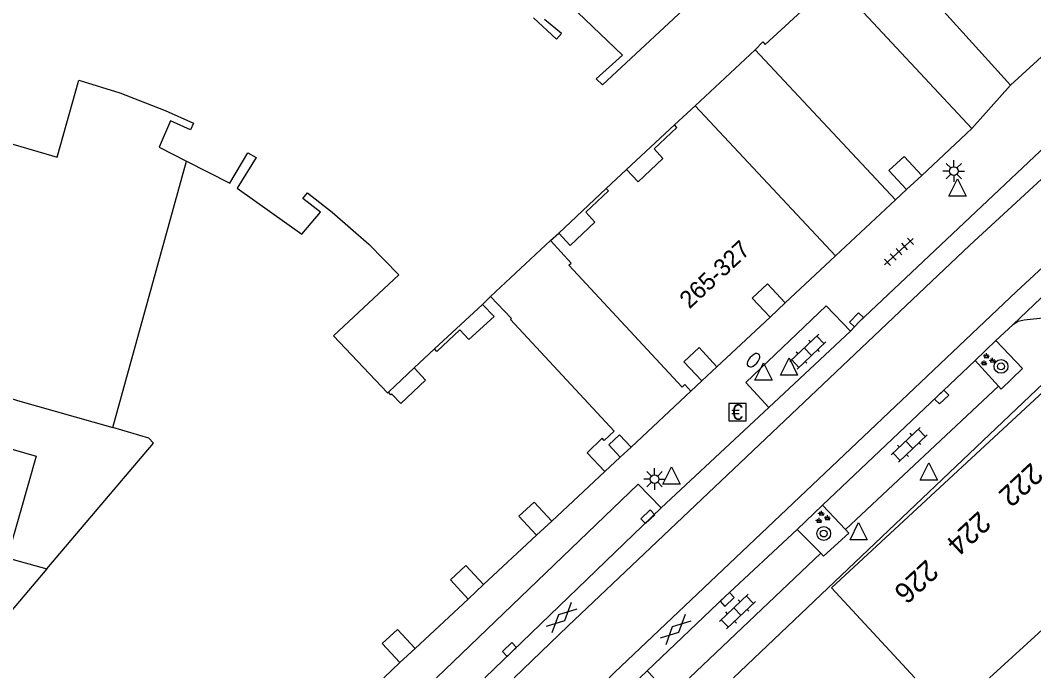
# Model space of a CAD drawing. Extents: x 132998 to 136004, y 396998 to 398512.
# Drawn here: x 134608.1 to 134666.7, y 397000 to 397038 of the extents above; entities that cross this region are included whole.
import ezdxf

# ---------------------------------------------------------------- set-up
doc = ezdxf.new("R2010")
doc.units = 0
for name, color, linetype in [('gg-anno-huisnummerreeks BGT', 7, 'Continuous'), ('gg-bbg-gedigitaliseerde bebouwing', 7, 'Continuous'), ('gg-bbg-hoofdgebouw', 7, 'Continuous'), ('gg-bbg-onder overbouw', 7, 'Continuous'), ('gg-bbg-pand overbouw', 7, 'Continuous'), ('gg-bbg-pilaar onder overbouw', 7, 'Continuous'), ('gg-bbg-pilaar pand', 7, 'Continuous'), ('gg-bbg-tussenscheiding', 7, 'Continuous'), ('gg-knt-verharding', 7, 'Continuous'), ('gg-knt-verharding nz', 7, 'Continuous'), ('gt-anno-plantopografie huisnummer', 7, 'Continuous'), ('gt-bbg-plantopografie pand', 7, 'Continuous'), ('gt-grn-vlakafsluiter', 7, 'Continuous'), ('gt-symb-betaalautomaat', 7, 'Continuous'), ('gt-symb-boom', 7, 'Continuous'), ('gt-symb-brandkraan', 7, 'Continuous'), ('gt-symb-gesloten verharding', 7, 'Continuous'), ('gt-symb-groenvak', 7, 'Continuous'), ('gt-symb-klinker verharding', 7, 'Continuous'), ('gt-symb-kolk', 7, 'Continuous'), ('gt-symb-lichtmast', 7, 'Continuous'), ('gt-symb-tegel verharding', 7, 'Continuous'), ('gt-symb-waterafsluiter', 7, 'Continuous')]:
    doc.layers.add(name, color=color, linetype=linetype)

# ---------------------------------------------------------------- blocks, each defined once
blk = doc.blocks.new('gt0-KOLK')
at = {"layer": 'gt-symb-kolk'}
blk.add_lwpolyline([(0, 0), (0.375, 0), (0.375, 0.4), (-0.375, 0.4), (-0.375, 0), (0, 0)], dxfattribs=at)
blk = doc.blocks.new('gt0-GESVH1')
at = {"layer": 'gt-symb-gesloten verharding'}
for p, q in [((-0.992, -0.261), (0.008, 0.239)), ((0.008, -0.261), (-0.992, 0.239)), ((0.008, 0.239), (1.008, -0.261)), ((1.008, 0.239), (0.008, -0.261))]:
    blk.add_line(p, q, dxfattribs=at)
blk = doc.blocks.new('gt0-KL1')
at = {"layer": 'gt-symb-klinker verharding'}
for p, q in [((-1.15, 0.3), (1.15, 0.3)), ((-1, -0.3), (-1, 0.3)), ((-0.5, 0.3), (-0.5, 0.45)), ((0, -0.3), (0, 0.3)), ((0.5, 0.3), (0.5, 0.45)), ((1, -0.3), (1, 0.3)), ((-1.15, -0.3), (1.15, -0.3)), ((-0.5, -0.45), (-0.5, -0.3)), ((0.5, -0.45), (0.5, -0.3))]:
    blk.add_line(p, q, dxfattribs=at)
blk = doc.blocks.new('gt0-TEG1')
at = {"layer": 'gt-symb-tegel verharding'}
for p, q in [((-1.125, 0), (1.125, 0)), ((-0.9, -0.25), (-0.9, 0.25)), ((-0.45, -0.25), (-0.45, 0.25)), ((0, -0.25), (0, 0.25)), ((0.45, -0.25), (0.45, 0.25)), ((0.9, -0.25), (0.9, 0.25))]:
    blk.add_line(p, q, dxfattribs=at)
blk = doc.blocks.new('gt0-WAFSL')
at = {"layer": 'gt-symb-waterafsluiter'}
for p, q in [((-0.5, -0.333), (0, 0.667)), ((0, 0.667), (0.5, -0.333)), ((0.5, -0.333), (-0.5, -0.333))]:
    blk.add_line(p, q, dxfattribs=at)
blk = doc.blocks.new('gt0-BA')
at = {"layer": 'gt-symb-betaalautomaat'}
blk.add_lwpolyline([(-0.498, -0.507), (0.502, -0.507), (0.502, 0.493), (-0.498, 0.493)], close=True, dxfattribs=at)
blk.add_text('€', height=0.9, dxfattribs=at).set_placement((-0.357, -0.457))
blk = doc.blocks.new('gt0-BR')
at = {"layer": 'gt-symb-brandkraan'}
for centre, radius, start, end in [((-0.244, 0), 0.206, 107.56694, 252.43307), ((0.599, -2.664), 3, 106.89205, 107.56694), ((0, -0.691), 0.938, 73.10799, 106.89205), ((-0.599, -2.664), 3, 72.43309, 73.10799), ((0.244, 0), 0.206, 287.56695, 72.43309), ((0.599, 2.664), 3, 252.43307, 253.10797), ((0, 0.691), 0.938, 253.10797, 286.89206), ((-0.599, 2.664), 3, 286.89206, 287.56695)]:
    blk.add_arc(centre, radius, start, end, dxfattribs=at)
blk = doc.blocks.new('gt0-LMAST')
at = {"layer": 'gt-symb-lichtmast'}
for p, q in [((-0.005, 0.246), (-0.005, 0.621)), ((-0.182, 0.173), (-0.447, 0.438)), ((0.172, 0.173), (0.437, 0.438)), ((-0.255, -0.004), (-0.63, -0.004)), ((-0.182, -0.181), (-0.447, -0.446)), ((-0.005, -0.254), (-0.005, -0.629)), ((0.437, -0.446), (0.172, -0.181)), ((0.245, -0.004), (0.62, -0.004))]:
    blk.add_line(p, q, dxfattribs=at)
blk.add_circle((-0.005, -0.004), 0.25, dxfattribs=at)
blk = doc.blocks.new('gt0-BOOM')
at = {"layer": 'gt-symb-boom'}
for radius in [0.4, 0.2]:
    blk.add_circle((0, 0), radius, dxfattribs=at)
blk = doc.blocks.new('gt0-GRVAK')
at = {"layer": 'gt-symb-groenvak'}
for p, q in [((-0.11, 0.189), (-0.228, 0.24)), ((-0.182, 0.153), (0.088, 0.153)), ((-0.091, 0.211), (-0.156, 0.322)), ((-0.047, 0.214), (-0.047, 0.393)), ((-0.004, 0.211), (0.061, 0.322)), ((0.015, 0.189), (0.133, 0.24)), ((0.262, -0.052), (0.197, 0.059)), ((0.305, -0.049), (0.305, 0.13)), ((0.349, -0.052), (0.414, 0.059)), ((-0.245, -0.228), (-0.363, -0.177)), ((-0.318, -0.264), (-0.047, -0.264)), ((-0.226, -0.206), (-0.291, -0.095)), ((-0.183, -0.203), (-0.183, -0.024)), ((-0.139, -0.206), (-0.074, -0.095)), ((-0.12, -0.228), (-0.002, -0.177)), ((0.243, -0.074), (0.125, -0.023)), ((0.17, -0.11), (0.441, -0.11)), ((0.368, -0.074), (0.486, -0.023))]:
    blk.add_line(p, q, dxfattribs=at)

msp = doc.modelspace()

# ---------------------------------------------------------------- linework, layer by layer
at = {"layer": 'gg-bbg-gedigitaliseerde bebouwing'}
msp.add_line((134609.647, 397006.291), (134606.592, 397002.688), dxfattribs=at)
for points in [[(134605.009, 397010.477), (134605.955, 397013.7), (134609.038, 397012.825), (134608.114, 397009.566)], [(134608.114, 397009.566), (134607.368, 397006.938), (134609.647, 397006.291)]]:
    msp.add_lwpolyline(points, dxfattribs=at)
at = {"layer": 'gg-bbg-hoofdgebouw'}
for p, q in [((134685.37, 397052.69), (134665.38, 397034.27)), ((134665.38, 397034.27), (134657.31, 397043.19)), ((134663.146, 397031.76), (134655.022, 397040.461)), ((134645.946, 397031.987), (134647.132, 397033.081)), ((134660.24, 397029.048), (134663.146, 397031.76)), ((134641.999, 397028.305), (134643.178, 397029.405)), ((134658.73, 397027.646), (134659.362, 397028.231)), ((134638.768, 397025.281), (134639.255, 397025.721)), ((134652.342, 397021.683), (134655.259, 397024.396)), ((134635.312, 397022.055), (134634.835, 397021.594)), ((134648.393, 397017.988), (134651.469, 397020.857)), ((134632.071, 397019.026), (134630.888, 397017.919)), ((134646.892, 397016.58), (134647.523, 397017.177)), ((134641.919, 397011.928), (134638.844, 397009.065)), ((134637.971, 397008.243), (134634.897, 397005.385)), ((134634.009, 397004.554), (134630.95, 397001.7)), ((134629.13, 397000), (134630.067, 397000.874))]:
    msp.add_line(p, q, dxfattribs=at)
for points in [[(134650.601, 397036.324), (134651.054, 397036.771), (134651.194, 397036.629), (134653.976, 397039.211), (134653.84, 397039.36), (134654.89, 397040.338)], [(134639.483, 397039.324), (134642.946, 397036.01), (134641.414, 397034.638), (134641.778, 397034.286), (134647.544, 397039.678)], [(134637.784, 397038.16), (134639.131, 397036.94), (134639.411, 397037.254), (134638.433, 397038.077)], [(134605.93, 397031.507), (134605.896, 397031.375), (134610.244, 397030.108), (134611.5, 397034.568), (134613.88, 397033.837), (134616.495, 397032.81), (134618.129, 397032.074), (134617.961, 397031.697), (134616.812, 397032.214), (134616.139, 397030.686), (134617.736, 397029.872)], [(134617.736, 397029.872), (134620.237, 397028.596), (134621.279, 397030.369), (134621.754, 397030.086), (134620.655, 397028.311), (134624.405, 397025.647), (134625.468, 397026.935), (134624.461, 397027.725), (134624.72, 397028.055), (134626.151, 397026.932), (134628.267, 397025.081), (134630.005, 397023.302), (134626.22, 397019.777), (134629.353, 397016.484), (134629.399, 397016.522)]]:
    msp.add_lwpolyline(points, dxfattribs=at)
at = {"layer": 'gg-bbg-onder overbouw'}
for p, q in [((134650.601, 397036.324), (134658.73, 397027.646)), ((134655.259, 397024.396), (134647.132, 397033.081))]:
    msp.add_line(p, q, dxfattribs=at)
for points in [[(134643.178, 397029.405), (134643.847, 397028.688), (134645.273, 397030.029), (134644.765, 397030.597), (134646.08, 397031.834), (134645.946, 397031.987)], [(134659.362, 397028.231), (134658.343, 397029.332), (134659.224, 397030.147), (134660.24, 397029.048)], [(134639.255, 397025.721), (134639.905, 397025.001), (134641.334, 397026.355), (134640.816, 397026.922), (134642.135, 397028.158), (134641.999, 397028.305)], [(134646.892, 397016.58), (134646.533, 397016.955), (134646.393, 397016.811), (134639.835, 397023.86), (134639.976, 397023.983), (134638.768, 397025.281)], [(134651.469, 397020.857), (134650.439, 397021.961), (134651.317, 397022.78), (134652.342, 397021.683)], [(134635.312, 397022.055), (134636.516, 397020.776), (134636.465, 397020.728), (134642.455, 397014.265), (134641.876, 397013.728), (134641.76, 397013.853), (134640.902, 397013.014), (134641.919, 397011.928)], [(134634.835, 397021.594), (134635.509, 397020.897), (134634.058, 397019.56), (134633.536, 397020.122), (134632.209, 397018.877), (134632.071, 397019.026)], [(134647.523, 397017.177), (134646.492, 397018.267), (134647.364, 397019.091), (134648.393, 397017.988)], [(134630.888, 397017.919), (134631.551, 397017.211), (134630.113, 397015.864), (134629.596, 397016.411), (134629.534, 397016.36), (134629.399, 397016.522)], [(134638.844, 397009.065), (134637.829, 397010.156), (134636.95, 397009.338), (134637.971, 397008.243)], [(134634.897, 397005.385), (134633.876, 397006.484), (134632.989, 397005.66), (134634.009, 397004.554)], [(134630.95, 397001.7), (134629.927, 397002.797), (134629.049, 397001.978), (134630.067, 397000.874)]]:
    msp.add_lwpolyline(points, dxfattribs=at)
at = {"layer": 'gg-bbg-pand overbouw'}
for p, q in [((134650.601, 397036.324), (134647.132, 397033.081)), ((134643.178, 397029.405), (134645.946, 397031.987)), ((134659.362, 397028.231), (134660.24, 397029.048)), ((134639.255, 397025.721), (134641.999, 397028.305)), ((134655.259, 397024.396), (134658.73, 397027.646)), ((134635.312, 397022.055), (134638.768, 397025.281)), ((134634.835, 397021.594), (134632.071, 397019.026)), ((134651.469, 397020.857), (134652.342, 397021.683)), ((134630.888, 397017.919), (134629.399, 397016.522)), ((134647.523, 397017.177), (134648.393, 397017.988)), ((134643.431, 397013.342), (134646.892, 397016.58)), ((134641.919, 397011.928), (134642.803, 397012.755)), ((134637.971, 397008.243), (134638.844, 397009.065)), ((134634.009, 397004.554), (134634.897, 397005.385)), ((134630.067, 397000.874), (134630.95, 397001.7))]:
    msp.add_line(p, q, dxfattribs=at)
at = {"layer": 'gg-bbg-pilaar onder overbouw'}
msp.add_lwpolyline([(134642.803, 397012.755), (134642.14, 397013.463), (134642.768, 397014.05), (134643.431, 397013.342)], dxfattribs=at)
at = {"layer": 'gg-bbg-pilaar pand'}
msp.add_line((134643.431, 397013.342), (134642.803, 397012.755), dxfattribs=at)
at = {"layer": 'gg-bbg-tussenscheiding'}
msp.add_line((134613.473, 397014.473), (134617.736, 397029.872), dxfattribs=at)
for points in [[(134606.755, 397016.424), (134607.954, 397016.033), (134613.473, 397014.473)], [(134609.647, 397006.291), (134615.816, 397013.562), (134615.551, 397013.856), (134613.473, 397014.473)]]:
    msp.add_lwpolyline(points, dxfattribs=at)
at = {"layer": 'gg-knt-verharding'}
for p, q in [((134665.38, 397034.27), (134663.146, 397031.76)), ((134665.503, 397020.419), (134664.531, 397019.498)), ((134656.114, 397020.053), (134651.4, 397015.627)), ((134664.531, 397019.498), (134663.321, 397018.353)), ((134663.321, 397018.353), (134654.51, 397009.973)), ((134664.669, 397016.863), (134663.321, 397018.353)), ((134655.841, 397008.573), (134664.669, 397016.863)), ((134645.167, 397009.823), (134651.4, 397015.627)), ((134634.969, 397000), (134645.167, 397009.823)), ((134654.51, 397009.973), (134653.043, 397008.582)), ((134654.51, 397009.973), (134655.841, 397008.573)), ((134654.403, 397007.202), (134653.043, 397008.582)), ((134646.815, 397000), (134654.403, 397007.202)), ((134643.94, 397000), (134644.36, 397000.404)), ((134644.36, 397000.404), (134644.744, 397000))]:
    msp.add_line(p, q, dxfattribs=at)
for points in [[(134656.114, 397020.053), (134656.611, 397020.561), (134669.464, 397032.69), (134672.212, 397035.152)], [(134681.568, 397035.422), (134673.66, 397028.177), (134665.503, 397020.419)], [(134651.4, 397015.627), (134650.066, 397017.068), (134654.713, 397021.506), (134656.114, 397020.053)], [(134670.829, 397020.422), (134669.798, 397021.07), (134666.164, 397020.683)], [(134666.164, 397020.683), (134665.807, 397020.613), (134665.503, 397020.419)], [(134664.531, 397019.498), (134666.066, 397017.877), (134664.833, 397016.692), (134664.669, 397016.863)], [(134632.184, 397000), (134643.842, 397011.199), (134645.167, 397009.823)], [(134653.043, 397008.582), (134648.852, 397004.675), (134644.36, 397000.404)], [(134655.841, 397008.573), (134656.034, 397008.359), (134654.559, 397007.029), (134654.403, 397007.202)]]:
    msp.add_lwpolyline(points, dxfattribs=at)
at = {"layer": 'gg-knt-verharding nz'}
for points in [[(134636.672, 397000), (134639.775, 397002.977), (134663.025, 397025.026), (134668.871, 397030.422), (134682.149, 397042.724), (134689.496, 397049.402), (134704.273, 397062.973), (134710.202, 397068.449), (134712.746, 397070.778)], [(134642.161, 397000), (134642.471, 397000.297), (134665.722, 397022.346), (134684.846, 397040.044), (134692.192, 397046.723), (134706.97, 397060.293), (134712.898, 397065.77), (134715.312, 397067.982)]]:
    msp.add_lwpolyline(points, dxfattribs=at)
at = {"layer": 'gt-bbg-plantopografie pand'}
for points in [[(134659.849, 397000), (134655.023, 397005.209), (134670.145, 397019.219)], [(134664.156, 397000), (134666.996, 397002.585), (134676.527, 397011.408)]]:
    msp.add_lwpolyline(points, dxfattribs=at)
at = {"layer": 'gt-grn-vlakafsluiter'}
msp.add_line((134649.362, 397000), (134670.829, 397020.422), dxfattribs=at)

# ---------------------------------------------------------------- block references
at = {"layer": 'gt-symb-betaalautomaat'}
msp.add_blockref('gt0-BA', (134649.587, 397015.373), dxfattribs=at)
at = {"layer": 'gt-symb-boom'}
for p in [(134664.824, 397018.009), (134654.573, 397008.341)]:
    msp.add_blockref('gt0-BOOM', p, dxfattribs=at)
at = {"layer": 'gt-symb-brandkraan', "rotation": 48.11919018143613}
msp.add_blockref('gt0-BR', (134650.513, 397018.364), dxfattribs=at)
at = {"layer": 'gt-symb-gesloten verharding'}
for p, rotation in [((134639.407, 397003.482), 43.46059709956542), ((134646.023, 397002.786), -136.45841765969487)]:
    msp.add_blockref('gt0-GESVH1', p, dxfattribs=dict(at, rotation=rotation))
at = {"layer": 'gt-symb-groenvak'}
for p in [(134664.032, 397018.377), (134654.488, 397009.268)]:
    msp.add_blockref('gt0-GRVAK', p, dxfattribs=at)
at = {"layer": 'gt-symb-klinker verharding'}
for p, rotation in [((134653.656, 397018.857), 43.54158234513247), ((134659.518, 397013.47), 43.54158233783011), ((134649.579, 397003.829), 43.54158234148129)]:
    msp.add_blockref('gt0-KL1', p, dxfattribs=dict(at, rotation=rotation))
at = {"layer": 'gt-symb-kolk'}
for p, rotation in [((134656.611, 397020.561), 45.648297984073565), ((134661.255, 397016.381), -136.29643001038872), ((134644.544, 397009.171), 43.784571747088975), ((134648.852, 397004.675), -136.9861065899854), ((134636.538, 397001.492), 43.86557836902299)]:
    msp.add_blockref('gt0-KOLK', p, dxfattribs=dict(at, rotation=rotation))
at = {"layer": 'gt-symb-lichtmast'}
for p in [(134662.097, 397029.31), (134644.801, 397011.493)]:
    msp.add_blockref('gt0-LMAST', p, dxfattribs=at)
at = {"layer": 'gt-symb-tegel verharding', "rotation": 42.52804405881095}
msp.add_blockref('gt0-TEG1', (134658.924, 397024.638), dxfattribs=at)
at = {"layer": 'gt-symb-waterafsluiter'}
for p in [(134662.307, 397028.191), (134652.566, 397017.836), (134651.095, 397017.542), (134645.764, 397011.533), (134660.65, 397011.756), (134656.593, 397008.312)]:
    msp.add_blockref('gt0-WAFSL', p, dxfattribs=at)

# ---------------------------------------------------------------- texts
at = {"layer": 'gg-anno-huisnummerreeks BGT'}
msp.add_text('265-327', height=1, rotation=43, dxfattribs=at).set_placement((134646.811, 397021.298))
at = {"layer": 'gt-anno-plantopografie huisnummer'}
for s, p in [('222', (134666.564, 397012.494)), ('224', (134663.54, 397009.692)), ('226', (134660.515, 397006.89))]:
    msp.add_text(s, height=1.2, rotation=222.81385, dxfattribs=at).set_placement(p)

doc.saveas('drawing.dxf')
